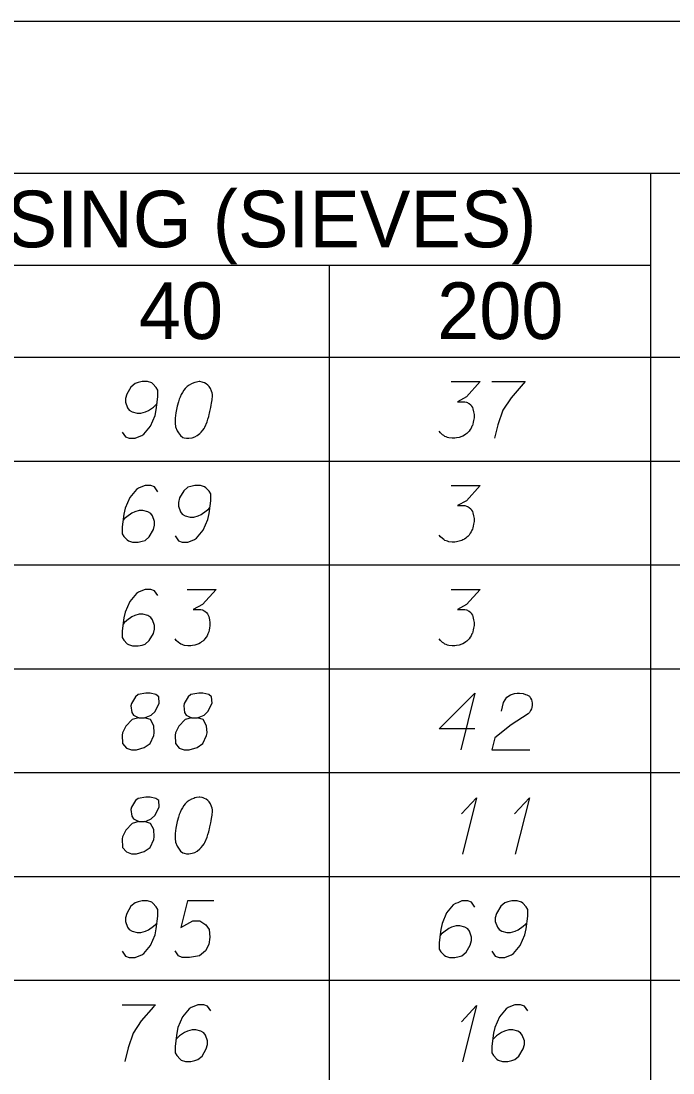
# Model space of a CAD drawing. Extents: x 2074207 to 2076812, y 516372 to 523312.
# Drawn here: x 2076678.5 to 2076733.8, y 518281.8 to 518371 of the extents above; entities that cross this region are included whole.
import ezdxf

# ---------------------------------------------------------------- set-up
doc = ezdxf.new("R2010")
doc.units = 0
for name, color, linetype in [('Prop DirtTable_ Soil Test Results - Outline (Major)', 7, 'Continuous'), ('Prop DirtTable_ Soil Test Results - Outline (Minor)', 7, 'Continuous'), ('Prop DirtTable_ Soil Test Results - Tx (Header - Small)', 7, 'Continuous'), ('Prop DirtTable_ Soil Test Results - Tx (Sample Data)', 7, 'Continuous')]:
    doc.layers.add(name, color=color, linetype=linetype)

msp = doc.modelspace()

# ---------------------------------------------------------------- linework, layer by layer
at = {"layer": 'Prop DirtTable_ Soil Test Results - Outline (Major)'}
for p, q in [((2076260.609, 518370.985), (2076811.903, 518370.985)), ((2076260.609, 518342.499), (2076811.903, 518342.499)), ((2076260.609, 518342.499), (2076811.903, 518342.499))]:
    msp.add_line(p, q, dxfattribs=at)
at = {"layer": 'Prop DirtTable_ Soil Test Results - Outline (Minor)'}
for p, q in [((2076260.609, 518358.099), (2076811.903, 518358.099)), ((2076731.93, 518358.099), (2076731.93, 518333.699)), ((2076526.074, 518350.299), (2076731.93, 518350.299)), ((2076704.671, 518350.299), (2076704.671, 518333.699)), ((2076260.609, 518333.699), (2076811.903, 518333.699)), ((2076260.609, 518333.699), (2076811.903, 518333.699)), ((2076704.671, 518333.699), (2076704.671, 518324.899)), ((2076731.93, 518333.699), (2076731.93, 518324.899)), ((2076260.609, 518324.899), (2076811.903, 518324.899)), ((2076260.609, 518324.899), (2076811.903, 518324.899)), ((2076704.671, 518324.899), (2076704.671, 518316.099)), ((2076731.93, 518324.899), (2076731.93, 518316.099)), ((2076260.609, 518316.099), (2076811.903, 518316.099)), ((2076260.609, 518316.099), (2076811.903, 518316.099)), ((2076704.671, 518316.099), (2076704.671, 518307.299)), ((2076731.93, 518316.099), (2076731.93, 518307.299)), ((2076260.609, 518307.299), (2076811.903, 518307.299)), ((2076260.609, 518307.299), (2076811.903, 518307.299)), ((2076704.671, 518307.299), (2076704.671, 518298.499)), ((2076731.93, 518307.299), (2076731.93, 518298.499)), ((2076260.609, 518298.499), (2076811.903, 518298.499)), ((2076260.609, 518298.499), (2076811.903, 518298.499)), ((2076704.671, 518298.499), (2076704.671, 518289.699)), ((2076731.93, 518298.499), (2076731.93, 518289.699)), ((2076260.609, 518289.699), (2076811.903, 518289.699)), ((2076260.609, 518289.699), (2076811.903, 518289.699)), ((2076704.671, 518289.699), (2076704.671, 518280.899)), ((2076731.93, 518289.699), (2076731.93, 518280.899))]:
    msp.add_line(p, q, dxfattribs=at)
at = {"layer": 'Prop DirtTable_ Soil Test Results - Tx (Sample Data)'}
for points in [[(2076687.116, 518336.154), (2076687.398, 518335.739), (2076687.715, 518335.625), (2076688.209, 518335.625), (2076688.562, 518335.776), (2076688.774, 518335.852), (2076688.95, 518335.965), (2076689.514, 518336.646), (2076689.902, 518337.553), (2076690.008, 518338.044), (2076690.149, 518339.14), (2076690.149, 518339.707), (2076690.008, 518339.934), (2076689.726, 518340.236), (2076689.62, 518340.312), (2076689.267, 518340.425), (2076688.809, 518340.425), (2076688.456, 518340.35), (2076688.209, 518340.274), (2076687.856, 518339.972), (2076687.504, 518339.367), (2076687.398, 518338.989), (2076687.398, 518338.687), (2076687.574, 518338.195), (2076687.715, 518338.006), (2076687.962, 518337.855), (2076688.386, 518337.742), (2076688.703, 518337.742), (2076689.091, 518337.855), (2076689.338, 518337.968), (2076689.761, 518338.271), (2076689.973, 518338.46), (2076690.079, 518338.573)], [(2076693.712, 518340.425), (2076693.642, 518340.425), (2076693.43, 518340.387), (2076693.289, 518340.35), (2076693.183, 518340.312), (2076693.007, 518340.236), (2076692.795, 518340.123), (2076692.619, 518340.009), (2076692.442, 518339.858), (2076692.336, 518339.707), (2076692.231, 518339.518), (2076692.125, 518339.329), (2076692.019, 518339.102), (2076691.948, 518338.951), (2076691.878, 518338.724), (2076691.772, 518338.346), (2076691.666, 518337.78), (2076691.596, 518337.326), (2076691.596, 518336.91), (2076691.631, 518336.608), (2076691.772, 518336.268), (2076691.878, 518336.079), (2076692.054, 518335.852), (2076692.266, 518335.701), (2076692.372, 518335.663), (2076692.583, 518335.625), (2076692.76, 518335.625), (2076693.042, 518335.663), (2076693.289, 518335.739), (2076693.465, 518335.852), (2076693.712, 518336.041), (2076693.818, 518336.154), (2076693.959, 518336.305), (2076694.065, 518336.457), (2076694.135, 518336.57), (2076694.206, 518336.759), (2076694.241, 518336.835), (2076694.312, 518337.024), (2076694.382, 518337.25), (2076694.453, 518337.477), (2076694.488, 518337.628), (2076694.523, 518337.742), (2076694.559, 518337.893), (2076694.629, 518338.233), (2076694.665, 518338.422), (2076694.7, 518338.611), (2076694.735, 518338.876), (2076694.77, 518339.216), (2076694.77, 518339.329), (2076694.735, 518339.48), (2076694.7, 518339.631), (2076694.594, 518339.858), (2076694.488, 518340.009), (2076694.382, 518340.123), (2076694.241, 518340.236), (2076694.1, 518340.312), (2076693.994, 518340.35), (2076693.889, 518340.387), (2076693.712, 518340.425)], [(2076715.019, 518340.425), (2076717.488, 518340.425), (2076716.324, 518339.14), (2076715.548, 518338.724), (2076716.183, 518338.724), (2076716.324, 518338.687), (2076716.394, 518338.649), (2076716.465, 518338.611), (2076716.535, 518338.573), (2076716.677, 518338.46), (2076716.747, 518338.346), (2076716.818, 518338.233), (2076716.853, 518338.12), (2076716.923, 518337.855), (2076716.959, 518337.628), (2076716.959, 518337.515), (2076716.959, 518337.364), (2076716.923, 518337.137), (2076716.888, 518336.986), (2076716.853, 518336.835), (2076716.818, 518336.721), (2076716.782, 518336.646), (2076716.747, 518336.57), (2076716.712, 518336.494), (2076716.641, 518336.381), (2076716.535, 518336.23), (2076716.43, 518336.117), (2076716.359, 518336.041), (2076716.253, 518335.965), (2076716.147, 518335.89), (2076716.006, 518335.814), (2076715.936, 518335.776), (2076715.689, 518335.701), (2076715.477, 518335.663), (2076715.336, 518335.625), (2076715.089, 518335.625), (2076714.807, 518335.663), (2076714.701, 518335.701), (2076714.595, 518335.739), (2076714.489, 518335.776), (2076714.384, 518335.852), (2076714.278, 518335.928), (2076714.101, 518336.079), (2076713.996, 518336.23)], [(2076718.476, 518340.425), (2076721.298, 518340.425), (2076721.121, 518340.236), (2076720.098, 518339.065), (2076719.393, 518338.006), (2076718.969, 518336.759), (2076718.687, 518335.625)], [(2076690.149, 518331.096), (2076689.867, 518331.512), (2076689.55, 518331.625), (2076689.056, 518331.625), (2076688.703, 518331.474), (2076688.491, 518331.398), (2076688.315, 518331.285), (2076687.751, 518330.605), (2076687.363, 518329.698), (2076687.257, 518329.206), (2076687.116, 518328.11), (2076687.116, 518327.543), (2076687.257, 518327.317), (2076687.539, 518327.014), (2076687.645, 518326.939), (2076687.998, 518326.825), (2076688.456, 518326.825), (2076688.809, 518326.901), (2076689.056, 518326.976), (2076689.409, 518327.279), (2076689.761, 518327.883), (2076689.867, 518328.261), (2076689.867, 518328.564), (2076689.691, 518329.055), (2076689.55, 518329.244), (2076689.303, 518329.395), (2076688.879, 518329.509), (2076688.562, 518329.509), (2076688.174, 518329.395), (2076687.927, 518329.282), (2076687.504, 518328.98), (2076687.292, 518328.791), (2076687.186, 518328.677)], [(2076691.596, 518327.354), (2076691.878, 518326.939), (2076692.195, 518326.825), (2076692.689, 518326.825), (2076693.042, 518326.976), (2076693.254, 518327.052), (2076693.43, 518327.165), (2076693.994, 518327.846), (2076694.382, 518328.753), (2076694.488, 518329.244), (2076694.629, 518330.34), (2076694.629, 518330.907), (2076694.488, 518331.134), (2076694.206, 518331.436), (2076694.1, 518331.512), (2076693.747, 518331.625), (2076693.289, 518331.625), (2076692.936, 518331.55), (2076692.689, 518331.474), (2076692.336, 518331.172), (2076691.984, 518330.567), (2076691.878, 518330.189), (2076691.878, 518329.887), (2076692.054, 518329.395), (2076692.195, 518329.206), (2076692.442, 518329.055), (2076692.866, 518328.942), (2076693.183, 518328.942), (2076693.571, 518329.055), (2076693.818, 518329.168), (2076694.241, 518329.471), (2076694.453, 518329.66), (2076694.559, 518329.773)], [(2076715.019, 518331.625), (2076717.488, 518331.625), (2076716.324, 518330.34), (2076715.548, 518329.924), (2076716.183, 518329.924), (2076716.324, 518329.887), (2076716.394, 518329.849), (2076716.465, 518329.811), (2076716.535, 518329.773), (2076716.677, 518329.66), (2076716.747, 518329.546), (2076716.818, 518329.433), (2076716.853, 518329.32), (2076716.923, 518329.055), (2076716.959, 518328.828), (2076716.959, 518328.715), (2076716.959, 518328.564), (2076716.923, 518328.337), (2076716.888, 518328.186), (2076716.853, 518328.035), (2076716.818, 518327.921), (2076716.782, 518327.846), (2076716.747, 518327.77), (2076716.712, 518327.694), (2076716.641, 518327.581), (2076716.535, 518327.43), (2076716.43, 518327.317), (2076716.359, 518327.241), (2076716.253, 518327.165), (2076716.147, 518327.09), (2076716.006, 518327.014), (2076715.936, 518326.976), (2076715.689, 518326.901), (2076715.477, 518326.863), (2076715.336, 518326.825), (2076715.089, 518326.825), (2076714.807, 518326.863), (2076714.701, 518326.901), (2076714.595, 518326.939), (2076714.489, 518326.976), (2076714.384, 518327.052), (2076714.278, 518327.128), (2076714.101, 518327.279), (2076713.996, 518327.43)], [(2076690.149, 518322.296), (2076689.867, 518322.712), (2076689.55, 518322.825), (2076689.056, 518322.825), (2076688.703, 518322.674), (2076688.491, 518322.598), (2076688.315, 518322.485), (2076687.751, 518321.805), (2076687.363, 518320.898), (2076687.257, 518320.406), (2076687.116, 518319.31), (2076687.116, 518318.743), (2076687.257, 518318.517), (2076687.539, 518318.214), (2076687.645, 518318.139), (2076687.998, 518318.025), (2076688.456, 518318.025), (2076688.809, 518318.101), (2076689.056, 518318.176), (2076689.409, 518318.479), (2076689.761, 518319.083), (2076689.867, 518319.461), (2076689.867, 518319.764), (2076689.691, 518320.255), (2076689.55, 518320.444), (2076689.303, 518320.595), (2076688.879, 518320.709), (2076688.562, 518320.709), (2076688.174, 518320.595), (2076687.927, 518320.482), (2076687.504, 518320.18), (2076687.292, 518319.991), (2076687.186, 518319.877)], [(2076692.619, 518322.825), (2076695.088, 518322.825), (2076693.924, 518321.54), (2076693.148, 518321.124), (2076693.783, 518321.124), (2076693.924, 518321.087), (2076693.994, 518321.049), (2076694.065, 518321.011), (2076694.135, 518320.973), (2076694.277, 518320.86), (2076694.347, 518320.746), (2076694.418, 518320.633), (2076694.453, 518320.52), (2076694.523, 518320.255), (2076694.559, 518320.028), (2076694.559, 518319.915), (2076694.559, 518319.764), (2076694.523, 518319.537), (2076694.488, 518319.386), (2076694.453, 518319.235), (2076694.418, 518319.121), (2076694.382, 518319.046), (2076694.347, 518318.97), (2076694.312, 518318.894), (2076694.241, 518318.781), (2076694.135, 518318.63), (2076694.03, 518318.517), (2076693.959, 518318.441), (2076693.853, 518318.365), (2076693.747, 518318.29), (2076693.606, 518318.214), (2076693.536, 518318.176), (2076693.289, 518318.101), (2076693.077, 518318.063), (2076692.936, 518318.025), (2076692.689, 518318.025), (2076692.407, 518318.063), (2076692.301, 518318.101), (2076692.195, 518318.139), (2076692.089, 518318.176), (2076691.984, 518318.252), (2076691.878, 518318.328), (2076691.701, 518318.479), (2076691.596, 518318.63)], [(2076715.019, 518322.825), (2076717.488, 518322.825), (2076716.324, 518321.54), (2076715.548, 518321.124), (2076716.183, 518321.124), (2076716.324, 518321.087), (2076716.394, 518321.049), (2076716.465, 518321.011), (2076716.535, 518320.973), (2076716.677, 518320.86), (2076716.747, 518320.746), (2076716.818, 518320.633), (2076716.853, 518320.52), (2076716.923, 518320.255), (2076716.959, 518320.028), (2076716.959, 518319.915), (2076716.959, 518319.764), (2076716.923, 518319.537), (2076716.888, 518319.386), (2076716.853, 518319.235), (2076716.818, 518319.121), (2076716.782, 518319.046), (2076716.747, 518318.97), (2076716.712, 518318.894), (2076716.641, 518318.781), (2076716.535, 518318.63), (2076716.43, 518318.517), (2076716.359, 518318.441), (2076716.253, 518318.365), (2076716.147, 518318.29), (2076716.006, 518318.214), (2076715.936, 518318.176), (2076715.689, 518318.101), (2076715.477, 518318.063), (2076715.336, 518318.025), (2076715.089, 518318.025), (2076714.807, 518318.063), (2076714.701, 518318.101), (2076714.595, 518318.139), (2076714.489, 518318.176), (2076714.384, 518318.252), (2076714.278, 518318.328), (2076714.101, 518318.479), (2076713.996, 518318.63)], [(2076688.527, 518311.946), (2076689.02, 518311.946), (2076689.162, 518311.984), (2076689.585, 518312.173), (2076689.902, 518312.476), (2076690.255, 518313.194), (2076690.22, 518313.723), (2076689.973, 518313.912), (2076689.479, 518314.025), (2076689.126, 518314.025), (2076688.456, 518313.912), (2076688.244, 518313.723), (2076687.892, 518313.156), (2076687.856, 518312.967), (2076687.927, 518312.4), (2076688.068, 518312.173), (2076688.527, 518311.946), (2076687.962, 518311.795), (2076687.433, 518311.228), (2076687.151, 518310.661), (2076687.116, 518310.472), (2076687.151, 518309.754), (2076687.468, 518309.376), (2076687.892, 518309.225), (2076688.315, 518309.225), (2076688.985, 518309.414), (2076689.479, 518309.754), (2076689.797, 518310.435), (2076689.832, 518310.661), (2076689.797, 518311.266), (2076689.514, 518311.795), (2076689.02, 518311.946)], [(2076693.007, 518311.946), (2076693.5, 518311.946), (2076693.642, 518311.984), (2076694.065, 518312.173), (2076694.382, 518312.476), (2076694.735, 518313.194), (2076694.7, 518313.723), (2076694.453, 518313.912), (2076693.959, 518314.025), (2076693.606, 518314.025), (2076692.936, 518313.912), (2076692.724, 518313.723), (2076692.372, 518313.156), (2076692.336, 518312.967), (2076692.407, 518312.4), (2076692.548, 518312.173), (2076693.007, 518311.946), (2076692.442, 518311.795), (2076691.913, 518311.228), (2076691.631, 518310.661), (2076691.596, 518310.472), (2076691.631, 518309.754), (2076691.948, 518309.376), (2076692.372, 518309.225), (2076692.795, 518309.225), (2076693.465, 518309.414), (2076693.959, 518309.754), (2076694.277, 518310.435), (2076694.312, 518310.661), (2076694.277, 518311.266), (2076693.994, 518311.795), (2076693.5, 518311.946)], [(2076717.029, 518311.002), (2076713.996, 518311.002), (2076717.029, 518314.025), (2076715.83, 518309.225)], [(2076719.287, 518312.513), (2076719.463, 518313.231), (2076719.746, 518313.685), (2076720.063, 518313.874), (2076720.38, 518313.987), (2076720.627, 518314.025), (2076720.804, 518314.025), (2076721.121, 518313.987), (2076721.333, 518313.912), (2076721.439, 518313.874), (2076721.65, 518313.761), (2076721.756, 518313.609), (2076721.827, 518313.458), (2076721.862, 518313.345), (2076721.897, 518313.194), (2076721.897, 518313.005), (2076721.862, 518312.816), (2076721.827, 518312.702), (2076721.756, 518312.551), (2076721.65, 518312.4), (2076721.545, 518312.287), (2076720.098, 518311.342), (2076718.723, 518310.246), (2076718.476, 518309.225), (2076721.686, 518309.225)], [(2076688.527, 518303.146), (2076689.02, 518303.146), (2076689.162, 518303.184), (2076689.585, 518303.373), (2076689.902, 518303.676), (2076690.255, 518304.394), (2076690.22, 518304.923), (2076689.973, 518305.112), (2076689.479, 518305.225), (2076689.126, 518305.225), (2076688.456, 518305.112), (2076688.244, 518304.923), (2076687.892, 518304.356), (2076687.856, 518304.167), (2076687.927, 518303.6), (2076688.068, 518303.373), (2076688.527, 518303.146), (2076687.962, 518302.995), (2076687.433, 518302.428), (2076687.151, 518301.861), (2076687.116, 518301.672), (2076687.151, 518300.954), (2076687.468, 518300.576), (2076687.892, 518300.425), (2076688.315, 518300.425), (2076688.985, 518300.614), (2076689.479, 518300.954), (2076689.797, 518301.635), (2076689.832, 518301.861), (2076689.797, 518302.466), (2076689.514, 518302.995), (2076689.02, 518303.146)], [(2076693.712, 518305.225), (2076693.642, 518305.225), (2076693.43, 518305.187), (2076693.289, 518305.15), (2076693.183, 518305.112), (2076693.007, 518305.036), (2076692.795, 518304.923), (2076692.619, 518304.809), (2076692.442, 518304.658), (2076692.336, 518304.507), (2076692.231, 518304.318), (2076692.125, 518304.129), (2076692.019, 518303.902), (2076691.948, 518303.751), (2076691.878, 518303.524), (2076691.772, 518303.146), (2076691.666, 518302.58), (2076691.596, 518302.126), (2076691.596, 518301.71), (2076691.631, 518301.408), (2076691.772, 518301.068), (2076691.878, 518300.879), (2076692.054, 518300.652), (2076692.266, 518300.501), (2076692.372, 518300.463), (2076692.583, 518300.425), (2076692.76, 518300.425), (2076693.042, 518300.463), (2076693.289, 518300.539), (2076693.465, 518300.652), (2076693.712, 518300.841), (2076693.818, 518300.954), (2076693.959, 518301.105), (2076694.065, 518301.257), (2076694.135, 518301.37), (2076694.206, 518301.559), (2076694.241, 518301.635), (2076694.312, 518301.824), (2076694.382, 518302.05), (2076694.453, 518302.277), (2076694.488, 518302.428), (2076694.523, 518302.542), (2076694.559, 518302.693), (2076694.629, 518303.033), (2076694.665, 518303.222), (2076694.7, 518303.411), (2076694.735, 518303.676), (2076694.77, 518304.016), (2076694.77, 518304.129), (2076694.735, 518304.28), (2076694.7, 518304.431), (2076694.594, 518304.658), (2076694.488, 518304.809), (2076694.382, 518304.923), (2076694.241, 518305.036), (2076694.1, 518305.112), (2076693.994, 518305.15), (2076693.889, 518305.187), (2076693.712, 518305.225)], [(2076715.9, 518303.789), (2076717.17, 518305.15), (2076715.971, 518300.387)], [(2076720.38, 518303.789), (2076721.65, 518305.15), (2076720.451, 518300.387)], [(2076687.116, 518292.154), (2076687.398, 518291.739), (2076687.715, 518291.625), (2076688.209, 518291.625), (2076688.562, 518291.776), (2076688.774, 518291.852), (2076688.95, 518291.965), (2076689.514, 518292.646), (2076689.902, 518293.553), (2076690.008, 518294.044), (2076690.149, 518295.14), (2076690.149, 518295.707), (2076690.008, 518295.934), (2076689.726, 518296.236), (2076689.62, 518296.312), (2076689.267, 518296.425), (2076688.809, 518296.425), (2076688.456, 518296.35), (2076688.209, 518296.274), (2076687.856, 518295.972), (2076687.504, 518295.367), (2076687.398, 518294.989), (2076687.398, 518294.687), (2076687.574, 518294.195), (2076687.715, 518294.006), (2076687.962, 518293.855), (2076688.386, 518293.742), (2076688.703, 518293.742), (2076689.091, 518293.855), (2076689.338, 518293.968), (2076689.761, 518294.271), (2076689.973, 518294.46), (2076690.079, 518294.573)], [(2076694.876, 518296.425), (2076692.654, 518296.425), (2076692.089, 518294.157), (2076693.112, 518294.724), (2076693.712, 518294.724), (2076694.206, 518294.384), (2076694.488, 518294.006), (2076694.559, 518293.364), (2076694.453, 518292.721), (2076694.171, 518292.192), (2076693.677, 518291.776), (2076692.83, 518291.625), (2076692.195, 518291.625), (2076691.878, 518291.776), (2076691.596, 518292.192)], [(2076717.029, 518295.896), (2076716.747, 518296.312), (2076716.43, 518296.425), (2076715.936, 518296.425), (2076715.583, 518296.274), (2076715.371, 518296.198), (2076715.195, 518296.085), (2076714.631, 518295.405), (2076714.243, 518294.498), (2076714.137, 518294.006), (2076713.996, 518292.91), (2076713.996, 518292.343), (2076714.137, 518292.117), (2076714.419, 518291.814), (2076714.525, 518291.739), (2076714.878, 518291.625), (2076715.336, 518291.625), (2076715.689, 518291.701), (2076715.936, 518291.776), (2076716.289, 518292.079), (2076716.641, 518292.683), (2076716.747, 518293.061), (2076716.747, 518293.364), (2076716.571, 518293.855), (2076716.43, 518294.044), (2076716.183, 518294.195), (2076715.759, 518294.309), (2076715.442, 518294.309), (2076715.054, 518294.195), (2076714.807, 518294.082), (2076714.384, 518293.78), (2076714.172, 518293.591), (2076714.066, 518293.477)], [(2076718.476, 518292.154), (2076718.758, 518291.739), (2076719.075, 518291.625), (2076719.569, 518291.625), (2076719.922, 518291.776), (2076720.134, 518291.852), (2076720.31, 518291.965), (2076720.874, 518292.646), (2076721.262, 518293.553), (2076721.368, 518294.044), (2076721.509, 518295.14), (2076721.509, 518295.707), (2076721.368, 518295.934), (2076721.086, 518296.236), (2076720.98, 518296.312), (2076720.627, 518296.425), (2076720.169, 518296.425), (2076719.816, 518296.35), (2076719.569, 518296.274), (2076719.216, 518295.972), (2076718.864, 518295.367), (2076718.758, 518294.989), (2076718.758, 518294.687), (2076718.934, 518294.195), (2076719.075, 518294.006), (2076719.322, 518293.855), (2076719.746, 518293.742), (2076720.063, 518293.742), (2076720.451, 518293.855), (2076720.698, 518293.968), (2076721.121, 518294.271), (2076721.333, 518294.46), (2076721.439, 518294.573)], [(2076687.116, 518287.625), (2076689.938, 518287.625), (2076689.761, 518287.436), (2076688.738, 518286.265), (2076688.033, 518285.206), (2076687.609, 518283.959), (2076687.327, 518282.825)], [(2076694.629, 518287.096), (2076694.347, 518287.512), (2076694.03, 518287.625), (2076693.536, 518287.625), (2076693.183, 518287.474), (2076692.971, 518287.398), (2076692.795, 518287.285), (2076692.231, 518286.605), (2076691.843, 518285.698), (2076691.737, 518285.206), (2076691.596, 518284.11), (2076691.596, 518283.543), (2076691.737, 518283.317), (2076692.019, 518283.014), (2076692.125, 518282.939), (2076692.478, 518282.825), (2076692.936, 518282.825), (2076693.289, 518282.901), (2076693.536, 518282.976), (2076693.889, 518283.279), (2076694.241, 518283.883), (2076694.347, 518284.261), (2076694.347, 518284.564), (2076694.171, 518285.055), (2076694.03, 518285.244), (2076693.783, 518285.395), (2076693.359, 518285.509), (2076693.042, 518285.509), (2076692.654, 518285.395), (2076692.407, 518285.282), (2076691.984, 518284.98), (2076691.772, 518284.791), (2076691.666, 518284.677)], [(2076715.9, 518286.189), (2076717.17, 518287.55), (2076715.971, 518282.787)], [(2076721.509, 518287.096), (2076721.227, 518287.512), (2076720.91, 518287.625), (2076720.416, 518287.625), (2076720.063, 518287.474), (2076719.851, 518287.398), (2076719.675, 518287.285), (2076719.111, 518286.605), (2076718.723, 518285.698), (2076718.617, 518285.206), (2076718.476, 518284.11), (2076718.476, 518283.543), (2076718.617, 518283.317), (2076718.899, 518283.014), (2076719.005, 518282.939), (2076719.358, 518282.825), (2076719.816, 518282.825), (2076720.169, 518282.901), (2076720.416, 518282.976), (2076720.769, 518283.279), (2076721.121, 518283.883), (2076721.227, 518284.261), (2076721.227, 518284.564), (2076721.051, 518285.055), (2076720.91, 518285.244), (2076720.663, 518285.395), (2076720.239, 518285.509), (2076719.922, 518285.509), (2076719.534, 518285.395), (2076719.287, 518285.282), (2076718.864, 518284.98), (2076718.652, 518284.791), (2076718.546, 518284.677)]]:
    msp.add_lwpolyline(points, dxfattribs=at)

# ---------------------------------------------------------------- texts
at = {"layer": 'Prop DirtTable_ Soil Test Results - Tx (Header - Small)'}
for s, height, p in [('% PASSING (SIEVES)', 4.79998, (2076656.984, 518351.81)), ('40', 4.8, (2076688.534, 518344.034)), ('200', 4.8, (2076713.832, 518344.034))]:
    msp.add_text(s, height=height, dxfattribs=at).set_placement(p)

doc.saveas('drawing.dxf')
